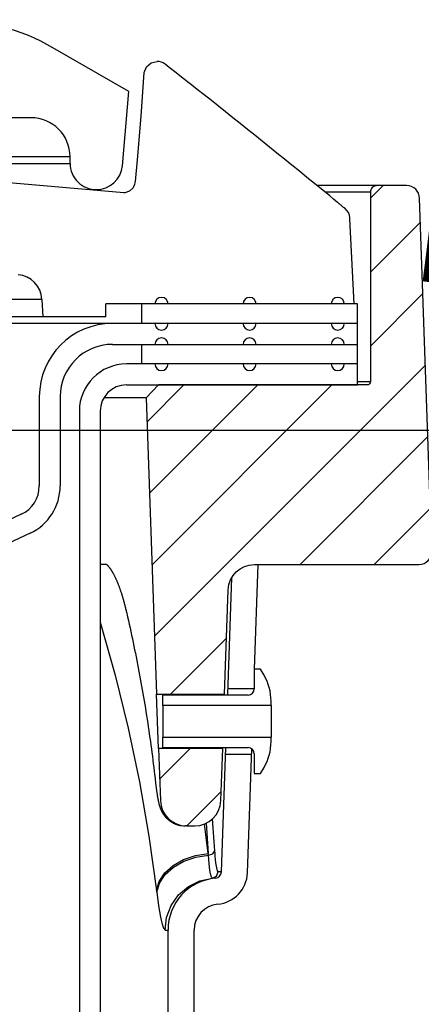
# Model space of a CAD drawing. Extents: x -285 to 5863, y 308 to 3178.
# Tile 323 of 622: x 1642.02 to 1643.94, y 981.27 to 985.98. Entities that reach past the tile are written whole.
import ezdxf

# ---------------------------------------------------------------- set-up
doc = ezdxf.new("R2010")
doc.units = 0
doc.header["$MEASUREMENT"] = 0
doc.layers.add('FREEZE-LINES', color=8, linetype='CONTINUOUS', plot=False)
doc.layers.add('SPILL-BUCKET', color=1, linetype='CONTINUOUS')
doc.layers.add('TANK-SLAB', color=6, linetype='CONTINUOUS')
pattern_1 = [(45, (7871.73637, -316.10631), (-0.176776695, 0.176776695), [])]

msp = doc.modelspace()

# ---------------------------------------------------------------- hatches: boundary and pattern name
at = {"layer": 'SPILL-BUCKET'}
h = msp.add_hatch(dxfattribs=at)
h.set_pattern_fill('ANSI31', scale=2, style=0)
h.set_pattern_definition(pattern_1)
edge = h.paths.add_edge_path()
edge.add_line((1642.6807, 984.23294), (1642.62249, 984.17052))
edge.add_line((1642.62249, 984.17052), (1642.67196, 982.75407))
edge.add_line((1642.67196, 982.75407), (1642.99727, 982.75407))
edge.add_line((1642.99727, 982.75407), (1643.01471, 983.25351))
edge.add_arc((1643.13959, 983.24919), 0.12496, 90.01861, 178.01856, ccw=False)
edge.add_line((1643.13955, 983.37415), (1643.92638, 983.37415))
edge.add_arc((1643.9264, 983.43663), 0.06248, 269.98072, 361.98074)
edge.add_line((1643.98884, 983.43879), (1643.92996, 985.12513))
edge.add_arc((1643.86752, 985.12293), 0.06248, 2.01864, 90.01862)
edge.add_line((1643.86749, 985.18541), (1643.72566, 985.18541))
edge.add_arc((1643.72567, 985.15417), 0.03124, 90.01957, 180.01957)
edge.add_line((1643.69443, 985.15416), (1643.69443, 984.24793))
edge.add_arc((1643.67912, 984.24824), 0.01531, 268.81278, 358.81278, ccw=False)
edge.add_line((1643.6788, 984.23294), (1642.6807, 984.23294))
h = msp.add_hatch(dxfattribs=at)
h.set_pattern_fill('ANSI31', scale=2, style=0)
h.set_pattern_definition(pattern_1)
edge = h.paths.add_edge_path()
edge.add_line((1642.68099, 982.49525), (1642.68971, 982.24564))
edge.add_arc((1642.81464, 982.25), 0.125, 181.99998, 270)
edge.add_line((1642.81464, 982.125), (1642.85459, 982.125))
edge.add_arc((1642.85459, 982.25), 0.125, 270, 358.00002)
edge.add_line((1642.97951, 982.24564), (1642.98823, 982.49525))
edge.add_line((1642.98823, 982.49525), (1642.68099, 982.49525))

# ---------------------------------------------------------------- linework, layer by layer
at = {"layer": 'FREEZE-LINES', "linetype": 'Continuous'}
msp.add_line((1931.90631, 984.01471), (1465.74807, 984.01471), dxfattribs=at)
at = {"layer": 'SPILL-BUCKET', "linetype": 'Continuous'}
for p, q in [((1642.53897, 985.63511), (1642.17587, 985.84474)), ((1642.50796, 985.28071), (1642.53897, 985.63511)), ((1642.07054, 985.51019), (1641.94562, 985.51019)), ((1642.25791, 985.32282), (1642.25138, 985.32282)), ((1642.25791, 985.29159), (1642.25791, 985.32282)), ((1642.25138, 985.29159), (1642.25791, 985.29159))]:
    msp.add_line(p, q, dxfattribs=at)
at = {"layer": 'SPILL-BUCKET', "color": 1, "linetype": 'Continuous'}
for p, q in [((1642.6126, 985.72558), (1642.62343, 985.75301)), ((1642.62343, 985.75301), (1642.64557, 985.77237)), ((1642.64557, 985.77237), (1642.67407, 985.77935)), ((1642.72254, 985.75826), (1642.71256, 985.76606)), ((1642.73251, 985.75045), (1642.72254, 985.75826)), ((1642.76573, 985.7244), (1642.73251, 985.75045)), ((1642.59781, 985.51678), (1642.6126, 985.72558)), ((1642.7989, 985.69831), (1642.76573, 985.7244)), ((1642.83243, 985.6719), (1642.7989, 985.69831)), ((1642.86592, 985.64547), (1642.83243, 985.6719)), ((1642.89978, 985.6187), (1642.86592, 985.64547)), ((1642.9336, 985.5919), (1642.89978, 985.6187)), ((1642.9678, 985.56474), (1642.9336, 985.5919)), ((1643.00197, 985.53756), (1642.9678, 985.56474)), ((1642.58011, 985.30816), (1642.59781, 985.51678)), ((1643.03654, 985.51001), (1643.00197, 985.53756)), ((1643.07108, 985.48243), (1643.03654, 985.51001)), ((1643.10617, 985.45436), (1643.07108, 985.48243)), ((1643.14122, 985.42627), (1643.10617, 985.45436)), ((1643.17656, 985.3979), (1643.14122, 985.42627)), ((1643.21185, 985.3695), (1643.17656, 985.3979)), ((1643.24744, 985.34082), (1643.21185, 985.3695)), ((1643.283, 985.31211), (1643.24744, 985.34082)), ((1642.57036, 985.20585), (1642.58011, 985.30816)), ((1643.31885, 985.2831), (1643.283, 985.31211)), ((1643.35468, 985.25407), (1643.31885, 985.2831)), ((1643.39081, 985.22474), (1643.35468, 985.25407)), ((1643.42691, 985.19538), (1643.39081, 985.22474)), ((1641.80666, 985.21436), (1642.51518, 985.15238)), ((1642.55904, 985.17472), (1642.56114, 985.1777)), ((1642.56114, 985.1777), (1642.563, 985.18074)), ((1642.563, 985.18074), (1642.56818, 985.19303)), ((1642.56818, 985.19303), (1642.57036, 985.20585)), ((1643.49974, 985.13599), (1643.42691, 985.19538)), ((1642.51518, 985.15238), (1642.5212, 985.15246)), ((1642.5212, 985.15246), (1642.54342, 985.16033)), ((1642.54342, 985.16033), (1642.55904, 985.17472)), ((1643.51834, 985.12078), (1643.49974, 985.13599)), ((1643.53693, 985.10555), (1643.51834, 985.12078)), ((1643.53742, 985.10515), (1643.53692, 985.10555)), ((1643.53791, 985.10474), (1643.53742, 985.10515)), ((1643.54033, 985.10276), (1643.53791, 985.10474)), ((1643.54273, 985.1008), (1643.54033, 985.10276)), ((1643.54507, 985.09889), (1643.54273, 985.1008)), ((1643.54739, 985.09699), (1643.54507, 985.09889)), ((1643.54965, 985.09515), (1643.54739, 985.09699)), ((1643.55189, 985.09332), (1643.54965, 985.09515)), ((1643.55409, 985.09154), (1643.55189, 985.09332)), ((1643.55627, 985.08976), (1643.55409, 985.09154)), ((1643.55838, 985.08804), (1643.55627, 985.08976)), ((1643.56048, 985.08634), (1643.55838, 985.08804)), ((1643.56248, 985.08471), (1643.56048, 985.08634)), ((1643.56446, 985.08311), (1643.56248, 985.08471)), ((1643.56636, 985.08157), (1643.56446, 985.08311)), ((1643.56824, 985.08005), (1643.56636, 985.08157)), ((1643.57004, 985.07859), (1643.56824, 985.08005)), ((1643.57182, 985.07715), (1643.57004, 985.07859)), ((1643.57254, 985.07656), (1643.57182, 985.07715)), ((1643.57325, 985.07599), (1643.57254, 985.07656)), ((1643.5963, 985.03199), (1643.59625, 985.03255)), ((1643.59635, 985.03144), (1643.5963, 985.03199)), ((1643.59645, 985.03015), (1643.59635, 985.03144)), ((1643.59656, 985.02891), (1643.59645, 985.03015)), ((1643.59671, 985.02718), (1643.59656, 985.02891)), ((1643.61636, 984.62017), (1643.59671, 985.02718)), ((1642.12307, 984.64154), (1642.12746, 984.55771)), ((1643.63197, 984.62017), (1642.42967, 984.62017)), ((1642.42967, 984.55771), (1642.42967, 984.62017)), ((1643.63197, 984.33287), (1643.63197, 984.62017)), ((1642.42967, 984.55771), (1642.12746, 984.55771)), ((1643.63197, 984.52649), (1642.46045, 984.52649)), ((1642.46045, 984.42655), (1643.63197, 984.42655)), ((1643.632, 984.33287), (1642.5271, 984.33287)), ((1643.632, 984.23294), (1643.632, 984.33287)), ((1642.5271, 984.23294), (1643.632, 984.23294)), ((1642.11069, 984.17672), (1642.11069, 983.74985)), ((1642.21062, 984.17672), (1642.21062, 983.74985)), ((1642.30226, 984.10802), (1642.30226, 969.91046)), ((1642.40219, 984.10802), (1642.40219, 969.91046)), ((1642.0245, 983.61456), (1641.16023, 983.21154)), ((1642.06673, 983.52399), (1641.20246, 983.12097)), ((1643.14035, 982.87449), (1643.1578, 983.37415)), ((1643.03058, 983.3103), (1643.01116, 982.75407)), ((1643.16916, 982.87449), (1643.13918, 982.87449)), ((1643.13918, 982.87449), (1643.13918, 982.77995)), ((1643.18566, 982.84592), (1643.16916, 982.87449)), ((1642.70198, 982.70011), (1642.70198, 982.74997)), ((1643.10921, 982.74997), (1642.70198, 982.74997)), ((1643.21913, 982.70011), (1642.70198, 982.70011)), ((1642.70198, 982.70011), (1642.70198, 982.69437)), ((1642.70198, 982.69437), (1642.70198, 982.67801)), ((1643.21913, 982.70011), (1643.21913, 982.721)), ((1643.21913, 982.70011), (1643.21913, 982.69437)), ((1643.21913, 982.69437), (1643.21913, 982.67801)), ((1642.70198, 982.67801), (1642.70198, 982.65353)), ((1642.70198, 982.65353), (1642.70198, 982.62466)), ((1643.21913, 982.67801), (1643.21913, 982.65353)), ((1643.21913, 982.65353), (1643.21913, 982.62466)), ((1642.70198, 982.62466), (1642.70198, 982.59579)), ((1642.70198, 982.59579), (1642.70198, 982.57131)), ((1643.21913, 982.62466), (1643.21913, 982.59579)), ((1643.21913, 982.59579), (1643.21913, 982.57131)), ((1642.70198, 982.57131), (1642.70198, 982.55495)), ((1642.70198, 982.55495), (1642.70198, 982.54921)), ((1642.70198, 982.49935), (1642.70198, 982.54921)), ((1642.70198, 982.54921), (1643.21913, 982.54921)), ((1643.21913, 982.57131), (1643.21913, 982.55495)), ((1643.21913, 982.55495), (1643.21913, 982.54921)), ((1643.21913, 982.52831), (1643.21913, 982.54921)), ((1642.70198, 982.49935), (1643.10921, 982.49935)), ((1642.98151, 981.90506), (1643.00226, 982.49935)), ((1642.98833, 982.50103), (1642.98824, 982.49592)), ((1642.98824, 982.49592), (1642.98826, 982.4968)), ((1643.10635, 981.9007), (1643.12705, 982.49346)), ((1643.13918, 982.46937), (1643.13918, 982.37483)), ((1643.16916, 982.37483), (1643.18566, 982.4034)), ((1643.13918, 982.37483), (1643.16916, 982.37483)), ((1642.72634, 980.7736), (1642.72634, 981.62629)), ((1642.85126, 980.7736), (1642.85126, 981.62629))]:
    msp.add_line(p, q, dxfattribs=at)
at = {"layer": 'SPILL-BUCKET', "color": 7, "linetype": 'Continuous'}
for p, q in [((1642.25138, 985.32282), (1641.84405, 985.32282)), ((1641.8442, 985.29159), (1642.25138, 985.29159)), ((1642.60143, 984.52649), (1642.60143, 984.62017)), ((1642.60143, 984.33287), (1642.60143, 984.42655)), ((1642.93433, 981.88032), (1642.92999, 981.89645)), ((1642.98151, 981.90506), (1642.97781, 981.90506)), ((1642.93841, 981.87506), (1642.93433, 981.88032)), ((1642.93844, 981.87506), (1642.93841, 981.87506)), ((1642.68104, 981.74275), (1642.69032, 981.68932)), ((1642.69032, 981.68932), (1642.69343, 981.67458)), ((1642.69343, 981.67458), (1642.69649, 981.66167)), ((1642.69649, 981.66167), (1642.70474, 981.63549)), ((1642.71206, 981.62629), (1642.72277, 981.62629))]:
    msp.add_line(p, q, dxfattribs=at)
at = {"layer": 'SPILL-BUCKET', "color": 7}
for p, q in [((1643.72566, 985.18541), (1643.43913, 985.18541)), ((1643.69443, 985.15418), (1643.47743, 985.15418)), ((1642.12307, 984.64154), (1641.26426, 984.64154)), ((1642.46045, 984.52649), (1641.23842, 984.52649)), ((1642.12746, 984.55771), (1641.24026, 984.55771)), ((1643.69443, 984.24793), (1643.632, 984.24793)), ((1642.62249, 984.17052), (1642.41895, 984.17052)), ((1642.41739, 983.37415), (1642.40217, 983.37415)), ((1642.40624, 983.37415), (1642.40244, 983.37415)), ((1642.43243, 983.37415), (1642.40624, 983.37415)), ((1642.43229, 983.37415), (1642.41739, 983.37415)), ((1642.43243, 983.37415), (1642.43479, 983.37212)), ((1642.43479, 983.37212), (1642.4353, 983.37168)), ((1642.4353, 983.37168), (1642.43583, 983.3712)), ((1642.43583, 983.3712), (1642.43638, 983.37069)), ((1642.43638, 983.37069), (1642.43695, 983.37014)), ((1642.43695, 983.37014), (1642.43755, 983.36956)), ((1642.43755, 983.36956), (1642.43817, 983.36894)), ((1642.43817, 983.36894), (1642.4388, 983.3683)), ((1642.4388, 983.3683), (1642.43945, 983.36761)), ((1642.43945, 983.36761), (1642.44013, 983.36689)), ((1642.44013, 983.36689), (1642.44082, 983.36612)), ((1642.44082, 983.36612), (1642.44152, 983.36535)), ((1642.44152, 983.36535), (1642.44222, 983.36454)), ((1642.44222, 983.36454), (1642.44296, 983.36368)), ((1642.44296, 983.36368), (1642.44372, 983.36278)), ((1642.44372, 983.36278), (1642.4445, 983.36183)), ((1642.4445, 983.36183), (1642.4453, 983.36084)), ((1642.4453, 983.36084), (1642.44612, 983.35979)), ((1642.44612, 983.35979), (1642.44696, 983.35871)), ((1642.44696, 983.35871), (1642.44782, 983.35757)), ((1642.44782, 983.35757), (1642.4487, 983.3564)), ((1642.4487, 983.3564), (1642.44959, 983.35516)), ((1642.44959, 983.35516), (1642.4505, 983.35389)), ((1642.4505, 983.35389), (1642.45127, 983.3528)), ((1642.45127, 983.3528), (1642.45204, 983.35168)), ((1642.45204, 983.35168), (1642.45284, 983.35051)), ((1642.45284, 983.35051), (1642.45364, 983.34931)), ((1642.45364, 983.34931), (1642.4546, 983.34785)), ((1642.4546, 983.34785), (1642.45557, 983.34634)), ((1642.45557, 983.34634), (1642.45655, 983.3448)), ((1642.45655, 983.3448), (1642.45754, 983.34321)), ((1642.45754, 983.34321), (1642.45854, 983.34158)), ((1642.45854, 983.34158), (1642.45954, 983.33991)), ((1642.45954, 983.33991), (1642.46055, 983.3382)), ((1642.46055, 983.3382), (1642.46157, 983.33644)), ((1642.46157, 983.33644), (1642.4626, 983.33465)), ((1642.4626, 983.33465), (1642.46363, 983.33281)), ((1642.46363, 983.33281), (1642.46467, 983.33092)), ((1642.46467, 983.33092), (1642.46571, 983.329)), ((1642.46571, 983.329), (1642.46676, 983.32703)), ((1642.46676, 983.32703), (1642.46781, 983.32502)), ((1642.46781, 983.32502), (1642.46887, 983.32297)), ((1642.46887, 983.32297), (1642.46993, 983.32087)), ((1642.46993, 983.32087), (1642.471, 983.31873)), ((1642.471, 983.31873), (1642.47208, 983.31654)), ((1642.47208, 983.31654), (1642.47315, 983.31431)), ((1642.47315, 983.31431), (1642.47424, 983.31204)), ((1642.47424, 983.31204), (1642.47532, 983.30972)), ((1642.47532, 983.30972), (1642.47641, 983.30736)), ((1642.47641, 983.30736), (1642.4775, 983.30495)), ((1642.4775, 983.30495), (1642.4786, 983.3025)), ((1642.4786, 983.3025), (1642.4797, 983.3)), ((1642.4797, 983.3), (1642.4808, 983.29746)), ((1642.4808, 983.29746), (1642.4819, 983.29487)), ((1642.4819, 983.29487), (1642.48301, 983.29224)), ((1642.48301, 983.29224), (1642.48412, 983.28955)), ((1642.48412, 983.28955), (1642.48523, 983.28683)), ((1642.48523, 983.28683), (1642.48634, 983.28406)), ((1642.48634, 983.28406), (1642.48745, 983.28125)), ((1642.48745, 983.28125), (1642.48859, 983.27834)), ((1642.48859, 983.27834), (1642.48972, 983.27539)), ((1642.48972, 983.27539), (1642.49084, 983.27242)), ((1642.49084, 983.27242), (1642.49196, 983.26941)), ((1642.49196, 983.26941), (1642.49309, 983.26636)), ((1642.49309, 983.26636), (1642.49421, 983.26326)), ((1642.49421, 983.26326), (1642.49533, 983.26012)), ((1642.49533, 983.26012), (1642.49644, 983.25694)), ((1642.49644, 983.25694), (1642.49756, 983.25372)), ((1642.49756, 983.25372), (1642.49867, 983.25045)), ((1642.49867, 983.25045), (1642.49979, 983.24714)), ((1642.49979, 983.24714), (1642.5009, 983.24379)), ((1642.5009, 983.24379), (1642.50201, 983.24039)), ((1642.50201, 983.24039), (1642.50312, 983.23696)), ((1642.50312, 983.23696), (1642.50422, 983.23348)), ((1642.50422, 983.23348), (1642.50533, 983.22996)), ((1642.50533, 983.22996), (1642.50644, 983.22634)), ((1642.50644, 983.22634), (1642.50756, 983.22268)), ((1642.50756, 983.22268), (1642.50864, 983.21907)), ((1642.50864, 983.21907), (1642.50972, 983.21542)), ((1642.50972, 983.21542), (1642.51081, 983.2117)), ((1642.51081, 983.2117), (1642.51189, 983.20795)), ((1642.51189, 983.20795), (1642.51297, 983.20413)), ((1642.51297, 983.20413), (1642.51406, 983.20028)), ((1642.51406, 983.20028), (1642.51514, 983.19637)), ((1642.51514, 983.19637), (1642.51621, 983.19241)), ((1642.51621, 983.19241), (1642.51729, 983.18841)), ((1642.51729, 983.18841), (1642.51836, 983.18437)), ((1642.51836, 983.18437), (1642.51943, 983.18028)), ((1642.51943, 983.18028), (1642.5205, 983.17616)), ((1642.5205, 983.17616), (1642.52156, 983.17199)), ((1642.52156, 983.17199), (1642.52261, 983.16779)), ((1642.52261, 983.16779), (1642.52365, 983.1636)), ((1642.52365, 983.1636), (1642.52469, 983.15938)), ((1642.52469, 983.15938), (1642.52571, 983.15511)), ((1642.52571, 983.15511), (1642.52674, 983.15081)), ((1642.52674, 983.15081), (1642.52777, 983.14646)), ((1642.52777, 983.14646), (1642.52878, 983.14206)), ((1642.52878, 983.14206), (1642.52882, 983.14191)), ((1642.52882, 983.14191), (1642.52885, 983.14176)), ((1642.52885, 983.14176), (1642.53093, 983.13272)), ((1642.53093, 983.13272), (1642.53299, 983.12368)), ((1642.53299, 983.12368), (1642.53691, 983.10634)), ((1642.53691, 983.10634), (1642.54078, 983.089)), ((1642.40219, 983.09803), (1642.47362, 982.84603)), ((1642.54078, 983.089), (1642.54462, 983.07164)), ((1642.54462, 983.07164), (1642.54841, 983.05428)), ((1642.54841, 983.05428), (1642.55215, 983.03689)), ((1642.55215, 983.03689), (1642.55586, 983.01951)), ((1642.55586, 983.01951), (1642.55952, 983.0021)), ((1642.55952, 983.0021), (1642.56314, 982.98469)), ((1642.56314, 982.98469), (1642.56671, 982.96726)), ((1642.56671, 982.96726), (1642.57024, 982.94983)), ((1642.57024, 982.94983), (1642.57373, 982.93237)), ((1642.57373, 982.93237), (1642.57718, 982.91492)), ((1642.57718, 982.91492), (1642.58058, 982.89745)), ((1642.58058, 982.89745), (1642.58393, 982.87997)), ((1642.58393, 982.87997), (1642.58725, 982.86247)), ((1642.47362, 982.84603), (1642.5363, 982.59155)), ((1642.58725, 982.86247), (1642.59052, 982.84498)), ((1642.59052, 982.84498), (1642.59375, 982.82746)), ((1642.59375, 982.82746), (1642.59693, 982.80994)), ((1642.59693, 982.80994), (1642.60007, 982.79241)), ((1642.60007, 982.79241), (1642.60317, 982.77487)), ((1643.13918, 982.7808), (1643.01209, 982.7808)), ((1642.60317, 982.77487), (1642.60622, 982.75731)), ((1642.60622, 982.75731), (1642.60923, 982.73975)), ((1642.60923, 982.73975), (1642.6122, 982.72218)), ((1642.6122, 982.72218), (1642.61512, 982.7046)), ((1642.61512, 982.7046), (1642.618, 982.68701)), ((1642.618, 982.68701), (1642.62083, 982.66941)), ((1642.62083, 982.66941), (1642.62362, 982.6518)), ((1642.62362, 982.6518), (1642.62637, 982.63419)), ((1642.5363, 982.59155), (1642.59017, 982.33492)), ((1642.62637, 982.63419), (1642.62907, 982.61656)), ((1642.62907, 982.61656), (1642.63173, 982.59893)), ((1642.63173, 982.59893), (1642.63434, 982.58129)), ((1642.63434, 982.58129), (1642.63691, 982.56364)), ((1642.63691, 982.56364), (1642.63944, 982.54598)), ((1642.63944, 982.54598), (1642.64192, 982.52831)), ((1642.64192, 982.52831), (1642.64435, 982.51064)), ((1642.64435, 982.51064), (1642.64675, 982.49296)), ((1642.64675, 982.49296), (1642.6491, 982.47527)), ((1642.6491, 982.47527), (1642.6514, 982.45757)), ((1642.6514, 982.45757), (1642.65366, 982.43987)), ((1643.00119, 982.46852), (1643.12618, 982.46852)), ((1642.65366, 982.43987), (1642.65588, 982.42216)), ((1642.65588, 982.42216), (1642.65805, 982.40444)), ((1642.65805, 982.40444), (1642.66018, 982.38672)), ((1642.66018, 982.38672), (1642.66215, 982.36991)), ((1642.66215, 982.36991), (1642.66409, 982.35311)), ((1642.66409, 982.35311), (1642.66451, 982.34939)), ((1642.59017, 982.33492), (1642.63516, 982.07645)), ((1642.66451, 982.34939), (1642.66493, 982.34567)), ((1642.66493, 982.34568), (1642.665, 982.34506)), ((1642.665, 982.34506), (1642.66507, 982.34444)), ((1642.66507, 982.34444), (1642.66542, 982.34134)), ((1642.66542, 982.34134), (1642.66577, 982.3383)), ((1642.66577, 982.3383), (1642.66613, 982.33527)), ((1642.66613, 982.33527), (1642.66648, 982.33227)), ((1642.66648, 982.33227), (1642.66683, 982.32933)), ((1642.66683, 982.32933), (1642.66718, 982.32643)), ((1642.66718, 982.32643), (1642.66753, 982.32354)), ((1642.66753, 982.32354), (1642.66789, 982.32068)), ((1642.66789, 982.32068), (1642.66825, 982.31784)), ((1642.66825, 982.31784), (1642.6686, 982.31503)), ((1642.6686, 982.31503), (1642.66896, 982.31224)), ((1642.66896, 982.31224), (1642.66932, 982.30948)), ((1642.66932, 982.30948), (1642.66968, 982.30674)), ((1642.66968, 982.30674), (1642.67004, 982.30404)), ((1642.67004, 982.30404), (1642.6704, 982.30136)), ((1642.6704, 982.30136), (1642.67076, 982.29872)), ((1642.67076, 982.29872), (1642.67113, 982.29609)), ((1642.67113, 982.29609), (1642.67149, 982.2935)), ((1642.67149, 982.2935), (1642.67185, 982.29094)), ((1642.67185, 982.29094), (1642.67222, 982.28841)), ((1642.67222, 982.28841), (1642.67257, 982.28597)), ((1642.67257, 982.28597), (1642.67293, 982.28356)), ((1642.67293, 982.28356), (1642.6733, 982.28107)), ((1642.6733, 982.28107), (1642.67368, 982.27863)), ((1642.67368, 982.27863), (1642.67405, 982.2762)), ((1642.67405, 982.2762), (1642.67443, 982.27381)), ((1642.67443, 982.27381), (1642.67481, 982.27142)), ((1642.67481, 982.27142), (1642.67519, 982.26907)), ((1642.67519, 982.26907), (1642.67557, 982.26673)), ((1642.67557, 982.26673), (1642.67596, 982.26442)), ((1642.67596, 982.26442), (1642.67636, 982.2621)), ((1642.67636, 982.2621), (1642.67676, 982.25981)), ((1642.67676, 982.25981), (1642.67717, 982.2575)), ((1642.67717, 982.2575), (1642.67758, 982.25523)), ((1642.67758, 982.25523), (1642.67802, 982.25284)), ((1642.67802, 982.25284), (1642.67847, 982.25048)), ((1642.67847, 982.25048), (1642.67893, 982.24812)), ((1642.67893, 982.24812), (1642.6794, 982.24579)), ((1642.6794, 982.24579), (1642.67992, 982.24325)), ((1642.67992, 982.24325), (1642.68045, 982.24073)), ((1642.68045, 982.24073), (1642.68109, 982.23779)), ((1642.68109, 982.23779), (1642.68177, 982.23485)), ((1642.68177, 982.23485), (1642.68223, 982.2329)), ((1642.68223, 982.2329), (1642.68271, 982.23093)), ((1642.68271, 982.23093), (1642.68314, 982.22924)), ((1642.68314, 982.22924), (1642.68358, 982.22752)), ((1642.68358, 982.22752), (1642.68406, 982.22576)), ((1642.68406, 982.22576), (1642.68455, 982.22397)), ((1642.68455, 982.22397), (1642.68494, 982.22261)), ((1642.68494, 982.22261), (1642.68534, 982.22123)), ((1642.68534, 982.22123), (1642.68573, 982.21994)), ((1642.68573, 982.21994), (1642.68614, 982.21863)), ((1642.68614, 982.21863), (1642.68652, 982.2174)), ((1642.68652, 982.2174), (1642.68693, 982.21614)), ((1642.68693, 982.21614), (1642.68732, 982.21496)), ((1642.68732, 982.21496), (1642.68774, 982.21375)), ((1642.68774, 982.21375), (1642.68814, 982.21258)), ((1642.68814, 982.21258), (1642.68857, 982.2114)), ((1642.68857, 982.2114), (1642.68899, 982.21025)), ((1642.68899, 982.21025), (1642.68943, 982.20907)), ((1642.68943, 982.20907), (1642.68987, 982.20793)), ((1642.68987, 982.20793), (1642.69033, 982.20676)), ((1642.69033, 982.20676), (1642.6908, 982.20561)), ((1642.6908, 982.20561), (1642.69128, 982.20443)), ((1642.69128, 982.20443), (1642.69178, 982.20327)), ((1642.69178, 982.20327), (1642.69229, 982.20208)), ((1642.69229, 982.20208), (1642.69282, 982.2009)), ((1642.69282, 982.2009), (1642.69337, 982.1997)), ((1642.69337, 982.1997), (1642.69393, 982.19849)), ((1642.69393, 982.19849), (1642.69452, 982.19727)), ((1642.69452, 982.19727), (1642.69512, 982.19604)), ((1642.69512, 982.19604), (1642.69576, 982.19479)), ((1642.69576, 982.19479), (1642.69641, 982.19352)), ((1642.69641, 982.19352), (1642.69709, 982.19225)), ((1642.69709, 982.19225), (1642.69779, 982.19095)), ((1642.69779, 982.19095), (1642.69853, 982.18964)), ((1642.69853, 982.18964), (1642.69929, 982.18831)), ((1642.69929, 982.18831), (1642.70008, 982.18697)), ((1642.70008, 982.18697), (1642.70091, 982.18561)), ((1642.70091, 982.18561), (1642.70176, 982.18424)), ((1642.70176, 982.18424), (1642.70266, 982.18284)), ((1642.70266, 982.18284), (1642.70358, 982.18144)), ((1642.70358, 982.18144), (1642.70455, 982.18)), ((1642.70455, 982.18), (1642.70555, 982.17857)), ((1642.70555, 982.17857), (1642.7066, 982.17711)), ((1642.7066, 982.17711), (1642.70767, 982.17566)), ((1642.70767, 982.17566), (1642.7088, 982.17418)), ((1642.7088, 982.17418), (1642.70996, 982.17271)), ((1642.70996, 982.17271), (1642.71116, 982.17121)), ((1642.71116, 982.17121), (1642.7124, 982.16973)), ((1642.7124, 982.16973), (1642.71369, 982.16823)), ((1642.71369, 982.16823), (1642.715, 982.16675)), ((1642.715, 982.16675), (1642.71637, 982.16526)), ((1642.71637, 982.16526), (1642.71777, 982.16378)), ((1642.71777, 982.16378), (1642.71921, 982.1623)), ((1642.71921, 982.1623), (1642.72069, 982.16084)), ((1642.72069, 982.16084), (1642.7222, 982.15939)), ((1642.7222, 982.15939), (1642.72375, 982.15795)), ((1642.72375, 982.15795), (1642.72533, 982.15653)), ((1642.72533, 982.15653), (1642.72695, 982.15513)), ((1642.72695, 982.15513), (1642.7286, 982.15375)), ((1642.7286, 982.15375), (1642.73028, 982.15239)), ((1642.73028, 982.15239), (1642.73199, 982.15105)), ((1642.73199, 982.15105), (1642.73373, 982.14973)), ((1642.73373, 982.14973), (1642.7355, 982.14845)), ((1642.7355, 982.14845), (1642.7373, 982.14719)), ((1642.7373, 982.14719), (1642.73909, 982.14598)), ((1642.73909, 982.14598), (1642.7409, 982.1448)), ((1642.7409, 982.1448), (1642.74295, 982.14352)), ((1642.74295, 982.14352), (1642.74502, 982.14227)), ((1642.74502, 982.14227), (1642.74717, 982.14104)), ((1642.74717, 982.14104), (1642.74934, 982.13986)), ((1642.74934, 982.13986), (1642.75153, 982.13871)), ((1642.75153, 982.13871), (1642.75375, 982.13761)), ((1642.75375, 982.13761), (1642.75598, 982.13655)), ((1642.75598, 982.13655), (1642.75823, 982.13554)), ((1642.75823, 982.13554), (1642.7605, 982.13457)), ((1642.7605, 982.13457), (1642.76279, 982.13365)), ((1642.76279, 982.13365), (1642.76509, 982.13278)), ((1642.76509, 982.13278), (1642.7674, 982.13195)), ((1642.7674, 982.13195), (1642.76973, 982.13117)), ((1642.76973, 982.13117), (1642.77207, 982.13043)), ((1642.77207, 982.13043), (1642.77442, 982.12974)), ((1642.77442, 982.12974), (1642.77678, 982.1291)), ((1642.77678, 982.1291), (1642.77914, 982.12851)), ((1642.77914, 982.12851), (1642.78152, 982.12796)), ((1642.78152, 982.12796), (1642.7839, 982.12745)), ((1642.7839, 982.12745), (1642.78629, 982.127)), ((1642.78629, 982.127), (1642.78838, 982.12664)), ((1642.81306, 982.125), (1642.80859, 982.125)), ((1642.91908, 981.99315), (1642.90011, 982.13357)), ((1642.90858, 982.13723), (1642.91908, 981.99315)), ((1642.9478, 982.0497), (1642.93905, 982.15837)), ((1642.63516, 982.07645), (1642.67119, 981.81649)), ((1642.95068, 982.00568), (1642.9478, 982.0497)), ((1642.80104, 981.96461), (1642.85821, 981.98397)), ((1642.80175, 981.95609), (1642.85885, 981.97547)), ((1642.85821, 981.98397), (1642.91908, 981.99315)), ((1642.85885, 981.97547), (1642.91967, 981.98469)), ((1642.91967, 981.98469), (1642.91908, 981.99315)), ((1642.91967, 981.98469), (1642.94065, 981.99111)), ((1642.92322, 981.94427), (1642.91967, 981.98469)), ((1642.94065, 981.99111), (1642.95068, 982.00568)), ((1642.95154, 981.99274), (1642.95068, 982.00568)), ((1642.95247, 981.98062), (1642.95154, 981.99274)), ((1642.95572, 981.94786), (1642.95247, 981.98062)), ((1642.71124, 981.90062), (1642.75103, 981.93625)), ((1642.75103, 981.93625), (1642.80104, 981.96461)), ((1642.75183, 981.92774), (1642.80175, 981.95609)), ((1642.92711, 981.91315), (1642.92322, 981.94427)), ((1642.95924, 981.92449), (1642.95572, 981.94786)), ((1642.68408, 981.85987), (1642.71124, 981.90062)), ((1642.68503, 981.8514), (1642.71212, 981.89212)), ((1642.71212, 981.89212), (1642.75183, 981.92774)), ((1642.92999, 981.89645), (1642.92711, 981.91315)), ((1642.93844, 981.87506), (1642.95823, 981.88471)), ((1642.95823, 981.88471), (1642.96671, 981.90506)), ((1642.96303, 981.90982), (1642.95924, 981.92449)), ((1642.96671, 981.90506), (1642.96303, 981.90982)), ((1642.97781, 981.90506), (1642.96671, 981.90506)), ((1642.67119, 981.81649), (1642.68408, 981.85987)), ((1642.67221, 981.80804), (1642.68503, 981.8514)), ((1642.77715, 981.79462), (1642.8237, 981.83456)), ((1642.8237, 981.83456), (1642.87856, 981.86193)), ((1642.87856, 981.86193), (1642.93844, 981.87506)), ((1642.94949, 981.87506), (1642.93844, 981.87506)), ((1642.95318, 981.87506), (1642.94949, 981.87506)), ((1642.67119, 981.81649), (1642.67221, 981.80804)), ((1642.67221, 981.80804), (1642.68104, 981.74275)), ((1642.74174, 981.7445), (1642.77715, 981.79462)), ((1642.71959, 981.68723), (1642.74174, 981.7445)), ((1642.71206, 981.62629), (1642.71959, 981.68723)), ((1642.70474, 981.63549), (1642.71206, 981.62629)), ((1642.72277, 981.62629), (1642.72634, 981.62629))]:
    msp.add_line(p, q, dxfattribs=at)
at = {"layer": 'SPILL-BUCKET', "color": 2, "linetype": 'Continuous'}
msp.add_line((1642.68099, 982.49525), (1642.67196, 982.75407), dxfattribs=at)
msp.add_lwpolyline([(1642.6807, 984.23294), (1642.62249, 984.17052), (1642.67196, 982.75407), (1642.99727, 982.75407), (1643.01471, 983.25351, -0.404026), (1643.13955, 983.37415), (1643.92638, 983.37415, 0.4244749), (1643.98884, 983.43879), (1643.92996, 985.12513, 0.4040261), (1643.86749, 985.18541), (1643.72566, 985.18541, 0.4142136), (1643.69443, 985.15416), (1643.69443, 984.24793, -0.4142136), (1643.6788, 984.23294), (1642.6807, 984.23294)], format="xyb", dxfattribs=at)
msp.add_lwpolyline([(1642.68099, 982.49525), (1642.68971, 982.24564, 0.4040263), (1642.81464, 982.125), (1642.85459, 982.125, 0.4040263), (1642.97951, 982.24564), (1642.98823, 982.49525)], format="xyb", close=True, dxfattribs=at)
at = {"layer": 'SPILL-BUCKET', "color": 7}
msp.add_lwpolyline([(1642.78838, 982.12664), (1642.80002, 982.1253), (1642.80859, 982.125)], dxfattribs=at)
at = {"layer": 'SPILL-BUCKET', "linetype": 'Continuous'}
for centre, radius, start, end in [((1641.67622, 984.97931), 0.99932, 60, 90), ((1642.07054, 985.32282), 0.18737, 0, 90), ((1642.38283, 985.29159), 0.12492, 180.00063, 270.31894), ((1642.38352, 985.29159), 0.12491, 270, 355)]:
    msp.add_arc(centre, radius, start, end, dxfattribs=at)
at = {"layer": 'SPILL-BUCKET', "color": 1, "linetype": 'Continuous'}
for centre, radius, start, end in [((1642.67407, 985.71689), 0.06246, 51.94462, 90), ((1643.53401, 985.0274), 0.06246, 4.71704, 51.07081), ((1641.99832, 984.635), 0.12491, 3, 85), ((1642.46045, 984.17672), 0.34976, 90, 180), ((1642.46045, 984.17672), 0.24983, 90, 180), ((1642.5271, 984.10802), 0.22485, 90, 180), ((1642.5271, 984.10802), 0.12491, 90, 180), ((1641.96141, 983.74985), 0.14927, 295, 0), ((1641.96141, 983.74985), 0.24921, 295, 0), ((1642.9693, 982.721), 0.24983, 0, 30), ((1643.10921, 982.77995), 0.02998, 270, 0), ((1643.10921, 982.46937), 0.02998, 0, 90), ((1642.9693, 982.52831), 0.24983, 330, 0), ((1642.9503, 981.90615), 0.03123, 275.28151, 358), ((1642.9503, 981.90615), 0.15614, 275.28151, 358), ((1642.97617, 981.62629), 0.24983, 95.28151, 180), ((1642.97617, 981.62629), 0.12491, 95.28151, 180)]:
    msp.add_arc(centre, radius, start, end, dxfattribs=at)
at = {"layer": 'SPILL-BUCKET', "color": 7, "linetype": 'Continuous'}
for centre, start, end in [((1642.69511, 984.62017), 0, 180), ((1643.1167, 984.62017), 0, 180), ((1643.53829, 984.62017), 0, 180), ((1642.69511, 984.52649), 180, 0), ((1643.1167, 984.52649), 180, 0), ((1643.53829, 984.52649), 180, 0), ((1642.69511, 984.42655), 0, 180), ((1643.1167, 984.42655), 0, 180), ((1643.53829, 984.42655), 0, 180), ((1642.69511, 984.33287), 180, 0), ((1643.1167, 984.33287), 180, 0), ((1643.53829, 984.33287), 180, 0)]:
    msp.add_arc(centre, 0.03123, start, end, dxfattribs=at)
at = {"layer": 'TANK-SLAB', "const_width": 0.29}
msp.add_lwpolyline([(1643.96219, 984.87205), (1647.98108, 984.36969), (1696.5963, 984.36961), (1700.55589, 984.86456)], dxfattribs=at)

doc.saveas('drawing.dxf')
